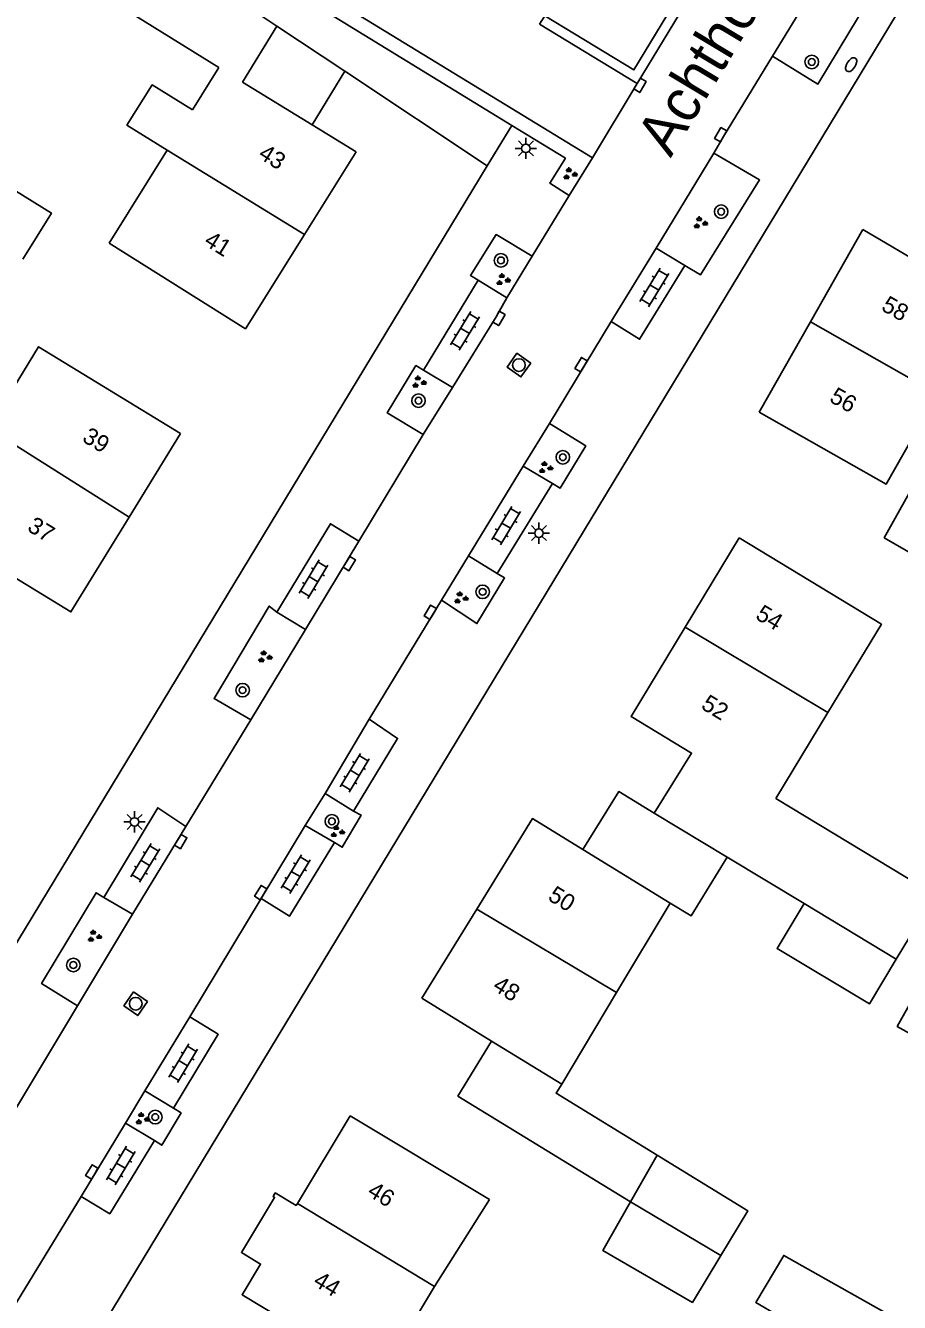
# Model space of a CAD drawing. Extents: x 136000 to 141014, y 402000 to 403500.
# Drawn here: x 138468.8 to 138520.3, y 402611.9 to 402687.3 of the extents above; entities that cross this region are included whole.
import ezdxf

# ---------------------------------------------------------------- set-up
doc = ezdxf.new("R2010")
doc.units = 0
for name, color, linetype in [('gg-anno-huisnummerreeks BGT', 7, 'Continuous'), ('gg-anno-openbare ruimte label', 7, 'Continuous'), ('gg-bbg-gedigitaliseerde bebouwing', 7, 'Continuous'), ('gg-bbg-gedigitaliseerde bijgebouw', 7, 'Continuous'), ('gg-bbg-hoofdgebouw', 7, 'Continuous'), ('gg-bbg-luifel en loopbrug', 7, 'Continuous'), ('gg-bbg-tussenscheiding', 7, 'Continuous'), ('gg-knt-verharding', 7, 'Continuous'), ('gg-knt-verharding nz', 7, 'Continuous'), ('gt-grn-groengrens', 7, 'Continuous'), ('gt-grn-weggrens', 7, 'Continuous'), ('gt-symb-boom', 7, 'Continuous'), ('gt-symb-brandkraan', 7, 'Continuous'), ('gt-symb-groenvak', 7, 'Continuous'), ('gt-symb-klinker verharding', 7, 'Continuous'), ('gt-symb-kolk', 7, 'Continuous'), ('gt-symb-lichtmast', 7, 'Continuous'), ('gt-symb-rioolschacht', 7, 'Continuous')]:
    doc.layers.add(name, color=color, linetype=linetype)

# ---------------------------------------------------------------- blocks, each defined once
blk = doc.blocks.new('gt0-KOLK')
at = {"layer": 'gt-symb-kolk'}
blk.add_lwpolyline([(0, 0), (0.375, 0), (0.375, 0.4), (-0.375, 0.4), (-0.375, 0), (0, 0)], dxfattribs=at)
blk = doc.blocks.new('gt0-KL1')
at = {"layer": 'gt-symb-klinker verharding'}
for p, q in [((-1.15, 0.3), (1.15, 0.3)), ((-1, -0.3), (-1, 0.3)), ((-0.5, 0.3), (-0.5, 0.45)), ((0, -0.3), (0, 0.3)), ((0.5, 0.3), (0.5, 0.45)), ((1, -0.3), (1, 0.3)), ((-1.15, -0.3), (1.15, -0.3)), ((-0.5, -0.45), (-0.5, -0.3)), ((0.5, -0.45), (0.5, -0.3))]:
    blk.add_line(p, q, dxfattribs=at)
blk = doc.blocks.new('gt0-GRVAK')
at = {"layer": 'gt-symb-groenvak'}
for p, q in [((-0.11, 0.189), (-0.228, 0.24)), ((-0.182, 0.153), (0.088, 0.153)), ((-0.091, 0.211), (-0.156, 0.322)), ((-0.047, 0.214), (-0.047, 0.393)), ((-0.004, 0.211), (0.061, 0.322)), ((0.015, 0.189), (0.133, 0.24)), ((0.262, -0.052), (0.197, 0.059)), ((0.305, -0.049), (0.305, 0.13)), ((0.349, -0.052), (0.414, 0.059)), ((-0.245, -0.228), (-0.363, -0.177)), ((-0.318, -0.264), (-0.047, -0.264)), ((-0.226, -0.206), (-0.291, -0.095)), ((-0.183, -0.203), (-0.183, -0.024)), ((-0.139, -0.206), (-0.074, -0.095)), ((-0.12, -0.228), (-0.002, -0.177)), ((0.243, -0.074), (0.125, -0.023)), ((0.17, -0.11), (0.441, -0.11)), ((0.368, -0.074), (0.486, -0.023))]:
    blk.add_line(p, q, dxfattribs=at)
blk = doc.blocks.new('gt0-BOOM')
at = {"layer": 'gt-symb-boom'}
for radius in [0.4, 0.2]:
    blk.add_circle((0, 0), radius, dxfattribs=at)
blk = doc.blocks.new('gt0-BR')
at = {"layer": 'gt-symb-brandkraan'}
for centre, radius, start, end in [((-0.244, 0), 0.206, 107.56694, 252.43307), ((0.599, -2.664), 3, 106.89205, 107.56694), ((0, -0.691), 0.938, 73.10799, 106.89205), ((-0.599, -2.664), 3, 72.43309, 73.10799), ((0.244, 0), 0.206, 287.56695, 72.43309), ((0.599, 2.664), 3, 252.43307, 253.10797), ((0, 0.691), 0.938, 253.10797, 286.89206), ((-0.599, 2.664), 3, 286.89206, 287.56695)]:
    blk.add_arc(centre, radius, start, end, dxfattribs=at)
blk = doc.blocks.new('gt0-RS')
at = {"layer": 'gt-symb-rioolschacht'}
blk.add_lwpolyline([(-0.5, -0.5), (0.5, -0.5), (0.5, 0.5), (-0.5, 0.5)], close=True, dxfattribs=at)
blk.add_circle((0, 0), 0.375, dxfattribs=at)
blk = doc.blocks.new('gt0-LMAST')
at = {"layer": 'gt-symb-lichtmast'}
for p, q in [((-0.182, 0.173), (-0.447, 0.438)), ((-0.005, 0.246), (-0.005, 0.621)), ((0.172, 0.173), (0.437, 0.438)), ((-0.255, -0.004), (-0.63, -0.004)), ((-0.182, -0.181), (-0.447, -0.446)), ((-0.005, -0.254), (-0.005, -0.629)), ((0.437, -0.446), (0.172, -0.181)), ((0.245, -0.004), (0.62, -0.004))]:
    blk.add_line(p, q, dxfattribs=at)
blk.add_circle((-0.005, -0.004), 0.25, dxfattribs=at)

msp = doc.modelspace()

# ---------------------------------------------------------------- linework, layer by layer
at = {"layer": 'gg-bbg-gedigitaliseerde bebouwing'}
for p, q in [((138480.18, 402684.77), (138471.625, 402690.107)), ((138483.613, 402687.223), (138479.897, 402689.705)), ((138481.581, 402683.911), (138483.613, 402687.223)), ((138480.18, 402684.77), (138478.619, 402682.268)), ((138485.68, 402681.395), (138481.581, 402683.911)), ((138488.28, 402679.8), (138485.68, 402681.395)), ((138477.137, 402679.892), (138473.711, 402674.402)), ((138518.18, 402675.21), (138525.599, 402670.829)), ((138481.76, 402669.35), (138473.711, 402674.402)), ((138516.119, 402646.691), (138513.048, 402641.607)), ((138505.86, 402640.74), (138510.177, 402638.16)), ((138510.177, 402638.16), (138514.711, 402635.42)), ((138506.815, 402635.431), (138503.648, 402630.157)), ((138503.648, 402630.157), (138500.412, 402624.756)), ((138496.276, 402627.294), (138492.16, 402629.82)), ((138500.412, 402624.756), (138496.276, 402627.294)), ((138496.142, 402617.936), (138492.913, 402612.793)), ((138492.913, 402612.793), (138489.672, 402607.429))]:
    msp.add_line(p, q, dxfattribs=at)
for points in [[(138477.137, 402679.892), (138474.761, 402681.374), (138476.243, 402683.75), (138478.619, 402682.268)], [(138477.92, 402663.16), (138469.547, 402668.286), (138466.598, 402663.464)], [(138522.579, 402665.504), (138519.552, 402660.167), (138512.06, 402664.42)], [(138510.88, 402657.01), (138519.269, 402651.905), (138516.119, 402646.691)], [(138520.146, 402632.136), (138522.44, 402635.932), (138513.048, 402641.607)]]:
    msp.add_lwpolyline(points, dxfattribs=at)
at = {"layer": 'gg-bbg-gedigitaliseerde bijgebouw'}
msp.add_line((138506.037, 402620.552), (138504.467, 402617.794), dxfattribs=at)
for points in [[(138464.585, 402679.031), (138464.899, 402679.522), (138470.303, 402676.183), (138468.62, 402673.459)], [(138525.485, 402653.594), (138526.902, 402656.27), (138520.917, 402659.647), (138519.436, 402657.01), (138525.274, 402653.635)], [(138520.146, 402632.136), (138518.57, 402629.498), (138513.119, 402632.755), (138514.711, 402635.42)], [(138529.491, 402626.506), (138527.988, 402623.805), (138520.21, 402628.155), (138521.64, 402630.703)], [(138509.805, 402614.635), (138511.398, 402617.262), (138506.037, 402620.552)], [(138509.805, 402614.635), (138508.122, 402611.859), (138502.834, 402614.929), (138504.467, 402617.794)], [(138513.15, 402611.11), (138511.872, 402611.85), (138513.511, 402614.632), (138520.811, 402610.514), (138519.259, 402607.808)]]:
    msp.add_lwpolyline(points, dxfattribs=at)
at = {"layer": 'gg-bbg-hoofdgebouw'}
for p, q in [((138485.234, 402674.917), (138488.28, 402679.8)), ((138481.76, 402669.35), (138485.234, 402674.917)), ((138518.18, 402675.21), (138515.091, 402669.764)), ((138515.091, 402669.764), (138512.06, 402664.42)), ((138477.92, 402663.16), (138474.885, 402658.217)), ((138507.694, 402651.736), (138510.88, 402657.01)), ((138501.666, 402638.595), (138506.815, 402635.431)), ((138492.16, 402629.82), (138495.397, 402635.088)), ((138484.813, 402617.711), (138487.93, 402622.87)), ((138487.93, 402622.87), (138496.142, 402617.936))]:
    msp.add_line(p, q, dxfattribs=at)
for points in [[(138474.885, 402658.217), (138471.453, 402652.628), (138468.102, 402654.677), (138466.82, 402652.565)], [(138505.86, 402640.74), (138508.07, 402644.3), (138504.5, 402646.45), (138507.694, 402651.736)], [(138495.397, 402635.088), (138498.68, 402640.43), (138501.666, 402638.595)], [(138484.813, 402617.711), (138484.738, 402617.587), (138483.509, 402618.329), (138483.381, 402618.114), (138483.466, 402618.056), (138481.513, 402614.818), (138482.645, 402614.123), (138481.55, 402612.31), (138484.978, 402610.243)]]:
    msp.add_lwpolyline(points, dxfattribs=at)
at = {"layer": 'gg-bbg-luifel en loopbrug'}
for p, q in [((138487.619, 402684.555), (138483.613, 402687.223)), ((138485.68, 402681.395), (138487.619, 402684.555))]:
    msp.add_line(p, q, dxfattribs=at)
for points in [[(138501.666, 402638.595), (138503.778, 402642.02), (138505.86, 402640.74)], [(138506.815, 402635.431), (138508.038, 402634.679), (138510.177, 402638.16)], [(138504.467, 402617.794), (138494.282, 402624.044), (138496.276, 402627.294)], [(138506.037, 402620.552), (138500.077, 402624.209), (138500.412, 402624.756)]]:
    msp.add_lwpolyline(points, dxfattribs=at)
at = {"layer": 'gg-bbg-tussenscheiding'}
for p, q in [((138477.137, 402679.892), (138485.234, 402674.917)), ((138522.579, 402665.504), (138515.091, 402669.764)), ((138466.598, 402663.464), (138474.885, 402658.217)), ((138507.694, 402651.736), (138516.119, 402646.691)), ((138514.711, 402635.42), (138520.146, 402632.136)), ((138495.397, 402635.088), (138503.648, 402630.157)), ((138484.813, 402617.711), (138492.913, 402612.793)), ((138504.467, 402617.794), (138509.805, 402614.635))]:
    msp.add_line(p, q, dxfattribs=at)
at = {"layer": 'gg-knt-verharding'}
for p, q in [((138516.58, 402703.152), (138504.863, 402683.828)), ((138518.861, 402695.331), (138512.842, 402685.446)), ((138483.004, 402691.199), (138502.22, 402679.446)), ((138504.863, 402683.828), (138499.094, 402687.338)), ((138496.01, 402678.97), (138487.619, 402684.555)), ((138502.22, 402679.446), (138500.86, 402677.219)), ((138505.978, 402674.101), (138509.384, 402679.719)), ((138435.433, 402578.89), (138496.01, 402678.97)), ((138500.86, 402677.219), (138498.672, 402673.634)), ((138507.665, 402673.081), (138505.978, 402674.101)), ((138497.178, 402671.178), (138498.672, 402673.634)), ((138495.479, 402672.219), (138492.262, 402666.9)), ((138495.479, 402672.219), (138497.178, 402671.178)), ((138499.694, 402663.749), (138503.323, 402669.775)), ((138492.262, 402666.9), (138493.977, 402665.878)), ((138493.977, 402665.878), (138492.239, 402663.101)), ((138499.694, 402663.749), (138498.143, 402661.245)), ((138488.446, 402656.807), (138492.239, 402663.101)), ((138498.143, 402661.245), (138499.862, 402660.205)), ((138496.594, 402654.896), (138499.862, 402660.205)), ((138493.321, 402653.326), (138494.916, 402655.939)), ((138494.916, 402655.939), (138496.594, 402654.896)), ((138483.598, 402652.622), (138485.293, 402651.585)), ((138493.321, 402653.326), (138489.046, 402646.292)), ((138485.293, 402651.585), (138482.064, 402646.258)), ((138478.241, 402639.959), (138482.064, 402646.258)), ((138485.272, 402640.026), (138486.446, 402641.918)), ((138486.446, 402641.918), (138488.124, 402640.857)), ((138487.001, 402639.011), (138485.272, 402640.026)), ((138473.406, 402635.773), (138475.088, 402634.783)), ((138482.677, 402635.711), (138478.468, 402628.728)), ((138475.088, 402634.783), (138471.843, 402629.375)), ((138468.075, 402623.08), (138471.843, 402629.375)), ((138474.666, 402622.454), (138475.814, 402624.349)), ((138475.814, 402624.349), (138477.514, 402623.332)), ((138476.378, 402621.423), (138474.666, 402622.454)), ((138472.052, 402618.123), (138467.821, 402611.147))]:
    msp.add_line(p, q, dxfattribs=at)
for points in [[(138528.998, 402699.26), (138525.93, 402697.45), (138440.91, 402556.93), (138442.53, 402553.52)], [(138512.842, 402685.446), (138515.528, 402683.797), (138521.522, 402693.742), (138518.861, 402695.331)], [(138483.004, 402691.199), (138482.547, 402690.532), (138497.475, 402681.352)], [(138509.384, 402679.719), (138509.959, 402680.708), (138512.842, 402685.446)], [(138497.475, 402681.352), (138500.625, 402679.415), (138499.71, 402677.938), (138500.86, 402677.219)], [(138509.384, 402679.719), (138512.084, 402678.134), (138508.599, 402672.536), (138507.665, 402673.081)], [(138498.672, 402673.634), (138496.535, 402674.913), (138495.024, 402672.502), (138495.479, 402672.219)], [(138503.323, 402669.775), (138505.009, 402668.727), (138507.665, 402673.081)], [(138492.239, 402663.101), (138490.116, 402664.385), (138491.808, 402667.174), (138492.262, 402666.9)], [(138499.862, 402660.205), (138500.314, 402659.931), (138501.827, 402662.429), (138499.694, 402663.749)], [(138483.598, 402652.622), (138486.764, 402657.837), (138488.446, 402656.807)], [(138496.594, 402654.896), (138497.038, 402654.64), (138495.412, 402651.938), (138493.321, 402653.326)], [(138482.064, 402646.258), (138479.898, 402647.513), (138483.158, 402652.977), (138483.598, 402652.622)], [(138489.046, 402646.292), (138490.724, 402645.163), (138488.124, 402640.857)], [(138473.406, 402635.773), (138476.577, 402641.071), (138478.241, 402639.959)], [(138488.124, 402640.857), (138488.575, 402640.634), (138487.459, 402638.734), (138487.001, 402639.011)], [(138487.001, 402639.011), (138484.354, 402634.675), (138482.677, 402635.711)], [(138471.843, 402629.375), (138469.726, 402630.682), (138472.941, 402636.051), (138473.406, 402635.773)], [(138478.468, 402628.728), (138480.147, 402627.694), (138477.514, 402623.332)], [(138477.514, 402623.332), (138477.955, 402623.054), (138476.812, 402621.144), (138476.378, 402621.423)], [(138476.378, 402621.423), (138473.751, 402617.097), (138472.052, 402618.123)]]:
    msp.add_lwpolyline(points, dxfattribs=at)
at = {"layer": 'gg-knt-verharding nz'}
for p, q in [((138505.978, 402674.101), (138503.323, 402669.775)), ((138494.916, 402655.939), (138498.143, 402661.245)), ((138485.293, 402651.585), (138488.446, 402656.807)), ((138486.446, 402641.918), (138489.046, 402646.292)), ((138475.088, 402634.783), (138478.241, 402639.959)), ((138482.677, 402635.711), (138485.272, 402640.026)), ((138475.814, 402624.349), (138478.468, 402628.728)), ((138472.052, 402618.123), (138474.666, 402622.454))]:
    msp.add_line(p, q, dxfattribs=at)
msp.add_lwpolyline([(138497.178, 402671.178), (138496.538, 402670.06), (138493.977, 402665.878)], dxfattribs=at)
at = {"layer": 'gt-grn-groengrens'}
msp.add_lwpolyline([(138518.807, 402707.954), (138504.667, 402684.632), (138499.406, 402687.832), (138499.094, 402687.338)], dxfattribs=at)
at = {"layer": 'gt-grn-weggrens'}
for p, q in [((138502.22, 402679.446), (138504.863, 402683.828)), ((138496.01, 402678.97), (138497.475, 402681.352))]:
    msp.add_line(p, q, dxfattribs=at)

# ---------------------------------------------------------------- block references
at = {"layer": 'gt-symb-boom'}
for p in [(138515.163, 402685.104), (138509.817, 402676.265), (138496.825, 402673.387), (138491.962, 402665.104), (138500.476, 402661.764), (138495.745, 402653.818), (138481.583, 402648.011), (138486.853, 402640.266), (138471.598, 402631.782), (138476.43, 402622.803)]:
    msp.add_blockref('gt0-BOOM', p, dxfattribs=at)
at = {"layer": 'gt-symb-brandkraan', "rotation": 57.70905164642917}
msp.add_blockref('gt0-BR', (138517.488, 402684.945), dxfattribs=at)
at = {"layer": 'gt-symb-groenvak'}
for p in [(138500.881, 402678.49), (138508.57, 402675.598), (138496.926, 402672.238), (138491.973, 402666.192), (138499.435, 402661.141), (138494.441, 402653.452), (138482.875, 402649.97), (138487.147, 402639.652), (138472.821, 402633.475), (138475.647, 402622.698)]:
    msp.add_blockref('gt0-GRVAK', p, dxfattribs=at)
at = {"layer": 'gt-symb-klinker verharding'}
for p, rotation in [((138505.875, 402671.787), 58.741514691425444), ((138494.704, 402669.224), 58.741514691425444), ((138497.135, 402657.724), 58.741514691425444), ((138485.767, 402654.57), 58.94783928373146), ((138488.198, 402643.135), 58.94783928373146), ((138475.844, 402637.812), 58.947839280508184), ((138484.715, 402637.155), 58.94783928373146), ((138478.078, 402625.984), 58.94783928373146), ((138474.398, 402619.938), 58.9478392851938)]:
    msp.add_blockref('gt0-KL1', p, dxfattribs=dict(at, rotation=rotation))
at = {"layer": 'gt-symb-kolk'}
for p, rotation in [((138504.863, 402683.828), -121.20949091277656), ((138509.959, 402680.708), 59.87139976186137), ((138496.538, 402670.06), -119.79461720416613), ((138501.721, 402667.127), 59.07554097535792), ((138487.709, 402655.586), -120.8752916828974), ((138492.824, 402652.508), 58.79050908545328), ((138477.764, 402639.176), -120.79671391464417), ((138482.823, 402635.954), 58.996932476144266), ((138472.859, 402619.46), 58.94783928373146)]:
    msp.add_blockref('gt0-KOLK', p, dxfattribs=dict(at, rotation=rotation))
at = {"layer": 'gt-symb-lichtmast'}
for p in [(138498.3, 402680.004), (138499.071, 402657.287), (138475.213, 402640.236)]:
    msp.add_blockref('gt0-LMAST', p, dxfattribs=at)
at = {"layer": 'gt-symb-rioolschacht'}
for p, rotation in [((138497.884, 402667.208), 144.76864260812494), ((138475.277, 402629.496), -124.97793222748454)]:
    msp.add_blockref('gt0-RS', p, dxfattribs=dict(at, rotation=rotation))

# ---------------------------------------------------------------- texts
at = {"layer": 'gg-anno-huisnummerreeks BGT'}
for s, rotation, p in [('43', 328, (138482.449, 402679.479)), ('41', 328, (138479.246, 402674.345)), ('58', 330.5, (138519.201, 402670.477)), ('56', 330.5, (138516.141, 402665.082)), ('39', 328.5, (138472.059, 402662.743)), ('37', 328.5, (138468.818, 402657.465)), ('54', 328.9, (138511.778, 402652.261)), ('52', 328.9, (138508.571, 402646.954)), ('50', 328.4, (138499.532, 402635.662)), ('48', 328.4, (138496.272, 402630.357)), ('46', 328.9, (138488.881, 402618.209)), ('44', 328.9, (138485.681, 402612.915))]:
    msp.add_text(s, height=1, rotation=rotation, dxfattribs=at).set_placement(p)
at = {"layer": 'gg-anno-openbare ruimte label'}
msp.add_text('Achthoevenstraat', height=2.5, rotation=59, dxfattribs=at).set_placement((138506.834, 402679.402))

doc.saveas('drawing.dxf')
